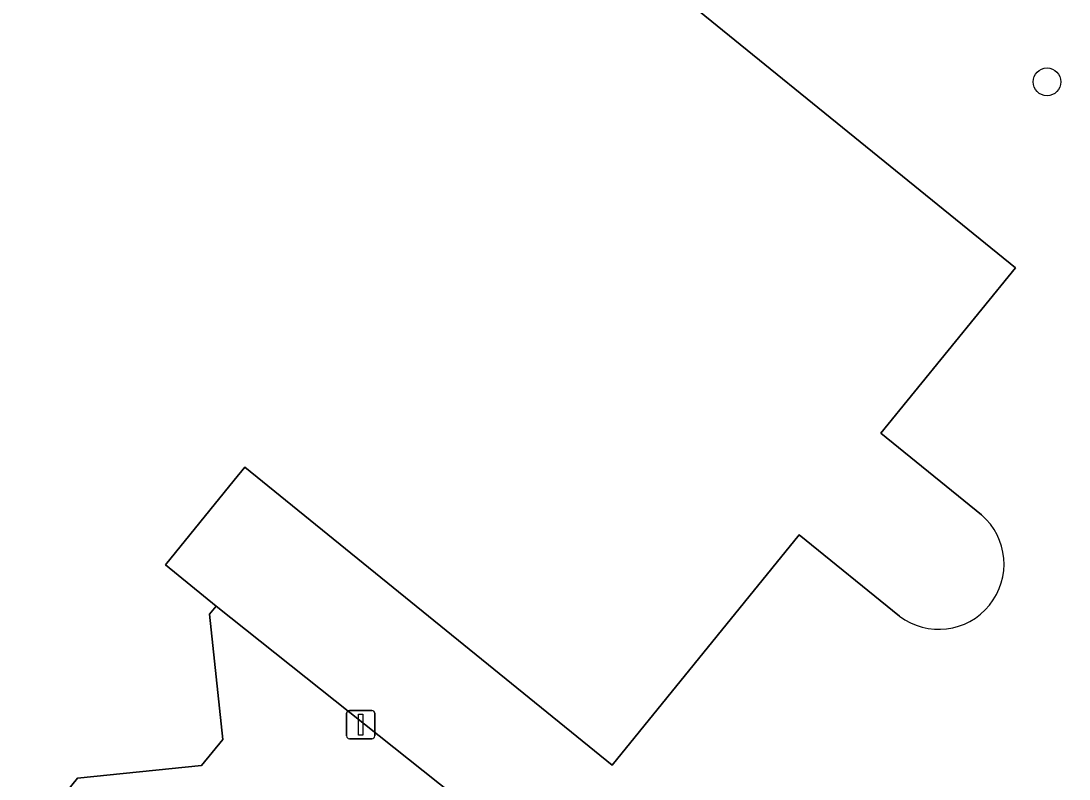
# Model space of a CAD drawing. Extents: x 159674 to 160531, y 382172 to 382904.
# Drawn here: x 160463.16 to 160500.1, y 382710.2 to 382736.93 of the extents above; entities that cross this region are included whole.
import ezdxf

# ---------------------------------------------------------------- set-up
doc = ezdxf.new("R2010")
doc.units = 0
for name, color, linetype in [('IMGEO_Boom', 7, 'Continuous'), ('IMGEO_Erf', 7, 'Continuous'), ('IMGEO_Lichtmast', 7, 'Continuous'), ('IMGEO_Pand', 7, 'Continuous'), ('IMGEO_Voetpad_open', 7, 'Continuous')]:
    doc.layers.add(name, color=color, linetype=linetype)

msp = doc.modelspace()

# ---------------------------------------------------------------- linework, layer by layer
at = {"layer": 'IMGEO_Boom'}
msp.add_circle((160499.32, 382734.784), 0.489, dxfattribs=at)
at = {"layer": 'IMGEO_Erf'}
for points in [[(160505.651, 382736.383), (160502.554, 382739.583), (160500, 382742.212), (160499.341, 382742.89), (160492.453, 382750), (160488.381, 382754.204), (160487.432, 382755.184), (160484.984, 382752.804), (160484.527, 382752.351), (160485.985, 382751.161), (160486.094, 382751.072), (160485.47, 382750), (160485.551, 382749.933), (160487.627, 382748.208), (160487.812, 382748.054), (160482.995, 382742.161), (160482.22, 382741.213), (160498.207, 382728.23), (160493.468, 382722.395), (160497.011, 382719.518)], [(160494.118, 382715.948), (160490.587, 382718.816), (160483.993, 382710.696), (160471.054, 382721.203), (160470.676, 382720.737), (160468.253, 382717.755), (160470.042, 382716.302), (160485.209, 382704.232), (160487.816, 382707.691), (160489.294, 382706.559), (160490.688, 382705.53), (160494.202, 382707.331), (160495.488, 382707.894), (160498.466, 382709.139), (160501.402, 382710.176)]]:
    msp.add_lwpolyline(points, dxfattribs=at)
msp.add_arc((160495.505, 382717.781), 2.299, 232.8903, 49.0695, dxfattribs=at)
at = {"layer": 'IMGEO_Lichtmast'}
for p, q in [((160474.638, 382711.72), (160474.638, 382712.52)), ((160474.638, 382712.52), (160474.638, 382711.72)), ((160474.738, 382712.62), (160475.528, 382712.62)), ((160475.528, 382712.62), (160474.738, 382712.62)), ((160475.628, 382712.52), (160475.628, 382711.72)), ((160475.628, 382711.72), (160475.628, 382712.52)), ((160475.528, 382711.62), (160474.738, 382711.62)), ((160474.738, 382711.62), (160475.528, 382711.62))]:
    msp.add_line(p, q, dxfattribs=at)
msp.add_lwpolyline([(160475.058, 382712.495), (160475.208, 382712.495), (160475.208, 382711.745), (160475.058, 382711.745), (160475.058, 382712.495)], dxfattribs=at)
for centre, start, end in [((160474.738, 382712.52), 90, 180), ((160474.738, 382712.52), 90, 180), ((160475.528, 382712.52), 0, 90), ((160475.528, 382712.52), 360, 90), ((160474.738, 382711.72), 180, 270), ((160474.738, 382711.72), 180, 270), ((160475.528, 382711.72), 270, 0), ((160475.528, 382711.72), 270, 0)]:
    msp.add_arc(centre, 0.1, start, end, dxfattribs=at)
at = {"layer": 'IMGEO_Pand'}
for points in [[(160497.011, 382719.518), (160493.468, 382722.395), (160498.207, 382728.23), (160482.22, 382741.213), (160482.995, 382742.161), (160487.812, 382748.054), (160487.627, 382748.208), (160485.551, 382749.933), (160485.47, 382750), (160486.094, 382751.072), (160485.985, 382751.161), (160484.527, 382752.351), (160480.362, 382755.75)], [(160465.162, 382710.227), (160469.531, 382710.68), (160470.272, 382711.592), (160469.813, 382716.02), (160470.042, 382716.302), (160468.253, 382717.755), (160470.676, 382720.737), (160471.054, 382721.203), (160483.993, 382710.696), (160490.587, 382718.816), (160494.118, 382715.948)], [(160413.251, 382657.921), (160416.092, 382661.437), (160421.882, 382656.734), (160421.967, 382656.838), (160436.146, 382674.299), (160434.304, 382675.795), (160437.071, 382679.201), (160441.658, 382675.476), (160455.9, 382693.013), (160451.285, 382696.761), (160454.066, 382700.186), (160455.839, 382698.746), (160465.162, 382710.227)]]:
    msp.add_lwpolyline(points, dxfattribs=at)
msp.add_arc((160495.505, 382717.781), 2.299, 232.8903, 49.0695, dxfattribs=at)
at = {"layer": 'IMGEO_Voetpad_open'}
msp.add_lwpolyline([(160485.209, 382704.232), (160470.042, 382716.302), (160469.813, 382716.02), (160470.272, 382711.592), (160469.531, 382710.68), (160465.162, 382710.227), (160455.839, 382698.746), (160458.645, 382696.467), (160458.322, 382696.07), (160460.055, 382694.663), (160459.501, 382693.982), (160460.799, 382692.927), (160458.911, 382690.581), (160465.663, 382685.146), (160465.853, 382685.33)], close=True, dxfattribs=at)

doc.saveas('drawing.dxf')
